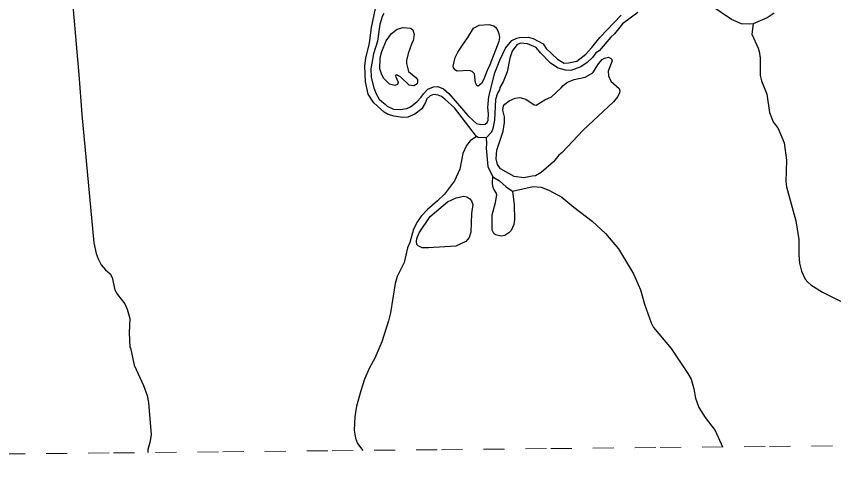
# Model space of a CAD drawing. Extents: x 346.5 to 372.4, y 7400.3 to 7428.2.
# Drawn here: x 354.71 to 358.605, y 7400.32 to 7402.485 of the extents above; entities that cross this region are included whole.
import ezdxf

# ---------------------------------------------------------------- set-up
doc = ezdxf.new("R2010")
doc.units = 0
doc.header["$LTSCALE"] = 0.032
doc.linetypes.add('SHORT_DASHED', pattern=[2.7, 1.5, -1.2])
for name, color, linetype, lineweight in [('2', 7, 'Continuous', 25), ('53', 7, 'SHORT_DASHED', 13), ('7', 7, 'Continuous', 25)]:
    doc.layers.add(name, color=color, linetype=linetype, lineweight=lineweight)

msp = doc.modelspace()

# ---------------------------------------------------------------- linework, layer by layer
at = {"layer": '2'}
for points in [[(357.6716, 7402.5026), (357.5992, 7402.4486), (357.5601, 7402.401), (357.5431, 7402.386), (357.4873, 7402.3211), (357.4726, 7402.3106), (357.4557, 7402.2889), (357.4305, 7402.2655), (357.4005, 7402.244), (357.3523, 7402.2271), (357.3279, 7402.2284), (357.2917, 7402.2384), (357.2553, 7402.2613), (357.2084, 7402.3105), (357.1869, 7402.3364), (357.1464, 7402.3536), (357.1122, 7402.3566), (357.0951, 7402.35), (357.0733, 7402.3184), (357.0622, 7402.2855), (357.0487, 7402.2204), (357.0296, 7402.1734), (357.014, 7402.1452), (357.0125, 7402.1347), (357.0034, 7402.1192), (356.9939, 7402.0887), (356.9892, 7401.9907), (356.9804, 7401.9503), (356.9741, 7401.9334), (356.9499, 7401.9063), (356.9107, 7401.9083), (356.9038, 7401.9131), (356.7982, 7402.0491), (356.7518, 7402.091), (356.7367, 7402.1032), (356.7209, 7402.1091), (356.6985, 7402.112), (356.682, 7402.1065), (356.6672, 7402.0913), (356.6587, 7402.0709), (356.6419, 7402.0445), (356.6088, 7402.0184), (356.5753, 7402.0044), (356.5507, 7402.0022), (356.5106, 7402.0085), (356.4824, 7402.0173), (356.4628, 7402.0276), (356.4139, 7402.0726), (356.3871, 7402.1134), (356.3744, 7402.1732), (356.3705, 7402.2475), (356.3761, 7402.2866), (356.392, 7402.3488), (356.3944, 7402.3695), (356.4033, 7402.4317), (356.4223, 7402.5229)], [(358.321, 7402.5004), (358.2887, 7402.4783), (358.2217, 7402.4499), (358.2062, 7402.4478), (358.1653, 7402.4498), (358.1187, 7402.4694), (358.0254, 7402.5339)], [(356.4622, 7402.4992), (356.4532, 7402.4849), (356.4493, 7402.4666), (356.4429, 7402.4471), (356.4313, 7402.3665), (356.4129, 7402.3066), (356.3993, 7402.2342), (356.4017, 7402.1929), (356.4142, 7402.1446), (356.4247, 7402.116), (356.4398, 7402.0905), (356.4519, 7402.0799), (356.4678, 7402.0672), (356.4773, 7402.0573), (356.5082, 7402.043), (356.5397, 7402.0415), (356.5712, 7402.0462), (356.5883, 7402.0538), (356.6193, 7402.0777), (356.6396, 7402.0995), (356.6509, 7402.115), (356.6705, 7402.1372), (356.6977, 7402.1487), (356.7193, 7402.15), (356.7456, 7402.14), (356.772, 7402.1177), (356.8611, 7402.0125), (356.8883, 7401.9876)], [(356.8883, 7401.9876), (356.9034, 7401.9748), (356.9245, 7401.9695), (356.9452, 7401.971), (356.9541, 7401.9789), (356.9585, 7401.9905), (356.9605, 7402.0199), (356.9568, 7402.0505), (356.9614, 7402.1036), (356.9904, 7402.2159), (357.0138, 7402.2769), (357.0417, 7402.3332), (357.0719, 7402.3694), (357.0951, 7402.3816), (357.1085, 7402.3847), (357.1498, 7402.3862), (357.1729, 7402.3787), (357.2206, 7402.3534), (357.2357, 7402.3325), (357.289, 7402.2816), (357.321, 7402.2625), (357.3423, 7402.2629), (357.3814, 7402.2717), (357.4244, 7402.3042), (357.4368, 7402.3185), (357.452, 7402.336), (357.4905, 7402.3839), (357.5923, 7402.4904)]]:
    msp.add_lwpolyline(points, dxfattribs=at)
for points in [[(356.8331, 7402.3423), (356.8619, 7402.3834), (356.8881, 7402.4287), (356.9159, 7402.4429), (356.9619, 7402.4466), (356.9856, 7402.4397), (356.9958, 7402.4318), (357.0039, 7402.4189), (357.0098, 7402.4025), (357.012, 7402.3842), (357.0093, 7402.3655), (356.9674, 7402.2533), (356.9532, 7402.2268), (356.9385, 7402.1854), (356.9262, 7402.1648), (356.9103, 7402.1525), (356.9048, 7402.1555), (356.8991, 7402.1687), (356.8942, 7402.2113), (356.8828, 7402.2221), (356.8701, 7402.2264), (356.8116, 7402.2239), (356.8024, 7402.2288), (356.7937, 7402.2399), (356.7927, 7402.2474), (356.8022, 7402.2885), (356.814, 7402.3136)], [(356.5927, 7402.3532), (356.5767, 7402.3082), (356.5701, 7402.2746), (356.5703, 7402.2603), (356.5787, 7402.2228), (356.6143, 7402.1937), (356.6216, 7402.1836), (356.6227, 7402.1736), (356.6209, 7402.1641), (356.604, 7402.154), (356.5826, 7402.1578), (356.5408, 7402.1972), (356.5224, 7402.2067), (356.5182, 7402.2046), (356.5177, 7402.2001), (356.5294, 7402.1712), (356.5267, 7402.1597), (356.5133, 7402.1558), (356.4885, 7402.1614), (356.4604, 7402.1905), (356.4497, 7402.2108), (356.4432, 7402.2356), (356.4446, 7402.2873), (356.4523, 7402.318), (356.4729, 7402.3689), (356.4986, 7402.4038), (356.5246, 7402.4241), (356.5538, 7402.4318), (356.5879, 7402.4292), (356.5996, 7402.4213), (356.6061, 7402.3985), (356.601, 7402.3703)], [(357.1683, 7401.7231), (357.1292, 7401.7148), (357.082, 7401.7218), (357.0178, 7401.7577), (357.0029, 7401.7782), (356.9967, 7401.8052), (356.9999, 7401.8473), (357.03, 7401.9384), (357.0366, 7401.9784), (357.0371, 7402.0066), (357.0293, 7402.0381), (357.0316, 7402.0584), (357.0381, 7402.0667), (357.0589, 7402.082), (357.0868, 7402.0946), (357.1103, 7402.099), (357.1388, 7402.0903), (357.1776, 7402.0636), (357.1874, 7402.061), (357.2284, 7402.0873), (357.2603, 7402.102), (357.3065, 7402.1443), (357.3157, 7402.1558), (357.3363, 7402.171), (357.368, 7402.1835), (357.421, 7402.195), (357.4575, 7402.2156), (357.4846, 7402.258), (357.5024, 7402.2794), (357.5133, 7402.2858), (357.5322, 7402.29), (357.5458, 7402.2828), (357.5503, 7402.2728), (357.5303, 7402.2234), (357.5314, 7402.2008), (357.5438, 7402.1761), (357.5828, 7402.1414), (357.5858, 7402.1303), (357.5844, 7402.1203), (357.5772, 7402.1026), (357.5566, 7402.0772), (357.4114, 7401.9433), (357.3121, 7401.8364), (357.296, 7401.823), (357.2698, 7401.7919), (357.2115, 7401.7416), (357.1842, 7401.7247)], [(356.9813, 7401.7208), (357.0125, 7401.7019), (357.0439, 7401.6718), (357.0753, 7401.6512), (357.0833, 7401.587), (357.0839, 7401.5176), (357.0811, 7401.4931), (357.068, 7401.4643), (357.0573, 7401.4535), (357.0376, 7401.441), (357.0204, 7401.4376), (356.9941, 7401.4444), (356.9863, 7401.4508), (356.9779, 7401.4666), (356.9773, 7401.5395), (356.9933, 7401.5979), (356.9994, 7401.6349), (356.9976, 7401.6442), (356.9854, 7401.6608), (356.9811, 7401.6737), (356.979, 7401.6912)], [(356.8529, 7401.4113), (356.8042, 7401.3895), (356.6741, 7401.3822), (356.6444, 7401.3813), (356.6252, 7401.3912), (356.6189, 7401.3975), (356.6169, 7401.412), (356.6192, 7401.4261), (356.63, 7401.4532), (356.6822, 7401.5312), (356.7643, 7401.6008), (356.8055, 7401.6202), (356.842, 7401.6283), (356.8574, 7401.6242), (356.872, 7401.6153), (356.8794, 7401.6061), (356.8849, 7401.5876), (356.8797, 7401.5453), (356.8761, 7401.4568), (356.8685, 7401.4316)]]:
    msp.add_lwpolyline(points, close=True, dxfattribs=at)
at = {"layer": '53'}
msp.add_lwpolyline([(346.8371, 7400.32), (347.3582, 7400.3254), (347.8792, 7400.3309), (348.4002, 7400.3363), (348.9213, 7400.3416), (349.4423, 7400.347), (349.9634, 7400.3523), (350.4844, 7400.3576), (351.0054, 7400.3629), (351.5265, 7400.3682), (352.0475, 7400.3735), (352.5685, 7400.3787), (353.0896, 7400.384), (353.6106, 7400.3892), (354.1316, 7400.3944), (354.6527, 7400.3995), (355.1737, 7400.4047), (355.6947, 7400.4098), (356.2158, 7400.4149), (356.7368, 7400.42), (357.2578, 7400.4251), (357.7789, 7400.4302), (358.2999, 7400.4352), (358.8209, 7400.4403)], dxfattribs=at)
at = {"layer": '7'}
for points in [[(354.9687, 7402.6643), (355.0014, 7402.2786), (355.0077, 7402.2085), (355.0221, 7402.0172), (355.0803, 7401.4052), (355.0906, 7401.3542), (355.0994, 7401.3287), (355.1137, 7401.3016), (355.1344, 7401.2777), (355.1576, 7401.2577), (355.1663, 7401.2402), (355.1799, 7401.182), (355.1918, 7401.1597), (355.2269, 7401.1151), (355.238, 7401.0896), (355.2508, 7401.0449), (355.2484, 7400.9764), (355.2508, 7400.9087), (355.254, 7400.9055), (355.2723, 7400.8234), (355.3169, 7400.7262), (355.3337, 7400.6784), (355.3401, 7400.6449), (355.352, 7400.4903), (355.3464, 7400.4536), (355.3369, 7400.4201), (355.3371, 7400.4063)], [(358.2217, 7402.4499), (358.2154, 7402.3998), (358.2457, 7402.3328), (358.2513, 7402.3105), (358.2529, 7402.2938), (358.2553, 7402.2922), (358.2553, 7402.2037), (358.2617, 7402.1782), (358.2872, 7402.1144), (358.2991, 7402.0268), (358.3167, 7401.9822), (358.3414, 7401.9511), (358.3701, 7401.8817), (358.3804, 7401.7989), (358.378, 7401.6984), (358.3812, 7401.6729), (358.425, 7401.5104), (358.4386, 7401.4211), (358.4394, 7401.3478), (358.4426, 7401.3095), (358.4513, 7401.2713), (358.4697, 7401.233), (358.4816, 7401.2187), (358.4968, 7401.2059), (358.5518, 7401.1708), (358.6665, 7401.1135)], [(356.9038, 7401.9131), (356.8734, 7401.8921), (356.8551, 7401.869), (356.8383, 7401.8307), (356.8232, 7401.7574), (356.7977, 7401.7016), (356.7499, 7401.6371), (356.718, 7401.6052), (356.6702, 7401.5645), (356.6399, 7401.5327), (356.6215, 7401.508), (356.6024, 7401.4705), (356.5849, 7401.4068), (356.5745, 7401.3813), (356.5578, 7401.3127), (356.5251, 7401.2458), (356.5156, 7401.2123), (356.4932, 7401.072), (356.4845, 7401.0338), (356.4526, 7400.9334), (356.4183, 7400.8553), (356.3936, 7400.8098), (356.3697, 7400.7565), (356.3514, 7400.7007), (356.3315, 7400.6273), (356.3227, 7400.5763), (356.3203, 7400.5126), (356.3259, 7400.4743), (356.3362, 7400.4488), (356.3614, 7400.4163)], [(356.9499, 7401.9063), (356.9515, 7401.8786), (356.9491, 7401.8562), (356.9579, 7401.7694), (356.9813, 7401.7208)], [(357.0753, 7401.6512), (357.1731, 7401.6745), (357.2113, 7401.6705), (357.248, 7401.657), (357.3093, 7401.6235), (357.3667, 7401.5749), (357.4544, 7401.5088), (357.5181, 7401.4506), (357.5795, 7401.3765), (357.6512, 7401.2585), (357.6847, 7401.182), (357.7038, 7401.1135), (357.7357, 7401.0242), (357.7468, 7401.0019), (357.8313, 7400.9015), (357.911, 7400.7835), (357.9254, 7400.7565), (357.9381, 7400.7102), (357.9469, 7400.6656), (357.9628, 7400.621), (357.9923, 7400.5732), (358.0401, 7400.511), (358.0759, 7400.4331)]]:
    msp.add_lwpolyline(points, dxfattribs=at)

doc.saveas('drawing.dxf')
